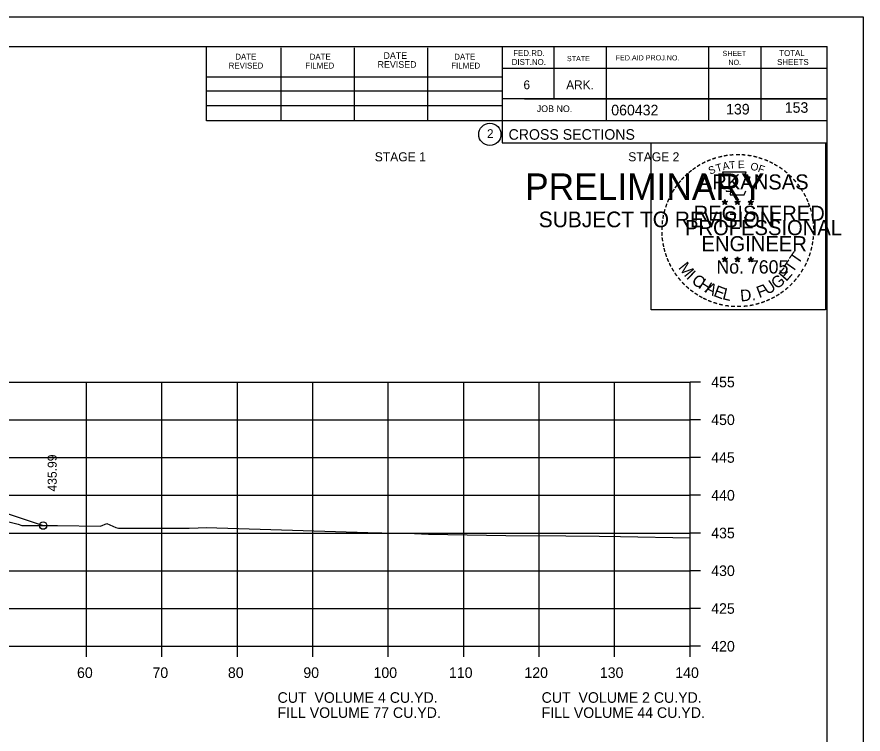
# Model space of a CAD drawing. Extents: x 1538688 to 1540766, y 656250 to 671912.
# Drawn here: x 1538909 to 1539021.1, y 670109.9 to 670204.9 of the extents above; entities that cross this region are included whole.
import ezdxf

# ---------------------------------------------------------------- set-up
doc = ezdxf.new("R2010")
doc.units = 0
for name, color, linetype in [('18', 7, 'Continuous'), ('20', 7, 'Continuous'), ('22', 7, 'Continuous'), ('26', 7, 'Continuous'), ('41', 7, 'Continuous'), ('7', 7, 'Continuous'), ('8', 7, 'Continuous'), ('9', 7, 'Continuous'), ('Borings', 7, 'Continuous'), ('Default', 7, 'Continuous'), ('Horizontal Alignment', 7, 'Continuous'), ('RipRap', 7, 'Continuous')]:
    doc.layers.add(name, color=color, linetype=linetype)

msp = doc.modelspace()

# ---------------------------------------------------------------- linework, layer by layer
at = {"layer": '18'}
msp.add_lwpolyline([(1538906.84, 670138.24), (1538909.12, 670137.66), (1538909.6, 670137.5), (1538911.54, 670137.51), (1538914.32, 670137.49), (1538920.03, 670137.42), (1538920.85, 670137.76), (1538922.06, 670137.22), (1538922.44, 670137.17), (1538923.76, 670137.17), (1538931.78, 670137.13), (1538933, 670137.19), (1538934.05, 670137.22), (1538955.47, 670136.56), (1538959.23, 670136.49), (1538961.66, 670136.46), (1538963.51, 670136.36), (1538973.75, 670136.2), (1538981.71, 670136.12), (1538986.12, 670136.11), (1538988.94, 670136.06), (1538998.18, 670135.89)], dxfattribs=at)
at = {"layer": '20'}
msp.add_lwpolyline([(1538810.32, 670141.48), (1538816.67, 670143.6), (1538821.67, 670143.5), (1538824.67, 670143.44), (1538825.17, 670143.44), (1538825.18, 670142.94), (1538826.18, 670142.96), (1538858.18, 670142.03), (1538890.18, 670141.11), (1538891.18, 670141.09), (1538891.19, 670141.59), (1538891.69, 670141.59), (1538894.69, 670141.65), (1538899.69, 670141.75), (1538912.43, 670137.5)], dxfattribs=at)
at = {"layer": '22'}
for p, q in [((1538718.18, 670156.51), (1538998.18, 670156.51)), ((1538918.18, 670121.51), (1538918.18, 670156.51)), ((1538928.18, 670121.51), (1538928.18, 670156.51)), ((1538938.18, 670121.51), (1538938.18, 670156.51)), ((1538948.18, 670121.51), (1538948.18, 670156.51)), ((1538958.18, 670121.51), (1538958.18, 670156.51)), ((1538968.18, 670121.51), (1538968.18, 670156.51)), ((1538978.18, 670121.51), (1538978.18, 670156.51)), ((1538988.18, 670121.51), (1538988.18, 670156.51)), ((1538998.18, 670121.51), (1538998.18, 670156.51)), ((1538718.18, 670151.51), (1538998.18, 670151.51)), ((1538718.18, 670146.51), (1538998.18, 670146.51)), ((1538718.18, 670141.51), (1538998.18, 670141.51)), ((1538718.18, 670136.51), (1538998.18, 670136.51)), ((1538718.18, 670131.51), (1538998.18, 670131.51)), ((1538718.18, 670126.51), (1538998.18, 670126.51)), ((1538718.18, 670121.51), (1538998.18, 670121.51))]:
    msp.add_line(p, q, dxfattribs=at)
at = {"layer": '26'}
msp.add_line((1538687.78, 670204.87), (1539021.11, 670204.87), dxfattribs=at)
for points in [[(1538687.77, 670204.87), (1539021.11, 670204.87), (1539021.11, 669991.53), (1538687.77, 669991.53)], [(1538993.03, 670188.2), (1539016.13, 670188.2), (1539016.13, 670166.05), (1538993.03, 670166.05)]]:
    msp.add_lwpolyline(points, close=True, dxfattribs=at)
msp.add_circle((1538912.43, 670137.5), 0.5, dxfattribs=at)
at = {"layer": '8'}
for p, q in [((1539002.44, 670180.42), (1539002.79, 670180.31)), ((1539002.44, 670180.42), (1539002.69, 670180.37)), ((1539002.44, 670180.42), (1539002.68, 670180.3)), ((1539002.57, 670180.01), (1539002.79, 670180.31)), ((1539002.57, 670180.01), (1539002.7, 670180.25)), ((1539002.57, 670180.01), (1539002.79, 670180.23)), ((1539002.79, 670180.67), (1539002.75, 670180.42)), ((1539002.79, 670180.31), (1539002.79, 670180.67)), ((1539002.79, 670180.67), (1539002.84, 670180.42)), ((1539003.13, 670180.42), (1539002.79, 670180.31)), ((1539003, 670180.01), (1539002.79, 670180.31)), ((1539003, 670180.01), (1539002.79, 670180.22)), ((1539003.13, 670180.42), (1539002.85, 670180.37)), ((1539003, 670180.01), (1539002.86, 670180.3)), ((1539003.13, 670180.42), (1539002.93, 670180.32)), ((1539004.11, 670180.42), (1539004.46, 670180.31)), ((1539004.11, 670180.42), (1539004.36, 670180.37)), ((1539004.11, 670180.42), (1539004.35, 670180.3)), ((1539004.24, 670180.01), (1539004.46, 670180.31)), ((1539004.24, 670180.01), (1539004.37, 670180.25)), ((1539004.24, 670180.01), (1539004.46, 670180.23)), ((1539004.46, 670180.67), (1539004.42, 670180.42)), ((1539004.46, 670180.31), (1539004.46, 670180.67)), ((1539004.46, 670180.67), (1539004.51, 670180.42)), ((1539004.8, 670180.42), (1539004.46, 670180.31)), ((1539004.67, 670180.01), (1539004.46, 670180.31)), ((1539004.67, 670180.01), (1539004.46, 670180.22)), ((1539004.8, 670180.42), (1539004.52, 670180.37)), ((1539004.67, 670180.01), (1539004.53, 670180.3)), ((1539004.8, 670180.42), (1539004.6, 670180.32)), ((1539005.87, 670180.41), (1539006.22, 670180.3)), ((1539005.87, 670180.41), (1539006.13, 670180.36)), ((1539005.87, 670180.41), (1539006.11, 670180.28)), ((1539006.01, 670180), (1539006.22, 670180.3)), ((1539006.01, 670180), (1539006.13, 670180.24)), ((1539006.01, 670180), (1539006.22, 670180.22)), ((1539006.22, 670180.66), (1539006.18, 670180.41)), ((1539006.22, 670180.3), (1539006.22, 670180.66)), ((1539006.22, 670180.66), (1539006.27, 670180.41)), ((1539006.57, 670180.41), (1539006.22, 670180.3)), ((1539006.43, 670180), (1539006.22, 670180.3)), ((1539006.43, 670180), (1539006.22, 670180.21)), ((1539006.57, 670180.41), (1539006.28, 670180.36)), ((1539006.43, 670180), (1539006.3, 670180.29)), ((1539006.57, 670180.41), (1539006.36, 670180.3)), ((1539002.43, 670172.85), (1539002.78, 670172.73)), ((1539002.43, 670172.85), (1539002.69, 670172.8)), ((1539002.43, 670172.85), (1539002.67, 670172.72)), ((1539002.57, 670172.44), (1539002.78, 670172.73)), ((1539002.57, 670172.44), (1539002.69, 670172.68)), ((1539002.57, 670172.44), (1539002.78, 670172.65)), ((1539002.78, 670173.1), (1539002.74, 670172.85)), ((1539002.78, 670172.73), (1539002.78, 670173.1)), ((1539002.78, 670173.1), (1539002.83, 670172.85)), ((1539003.13, 670172.85), (1539002.78, 670172.73)), ((1539003, 670172.44), (1539002.78, 670172.73)), ((1539003, 670172.44), (1539002.78, 670172.65)), ((1539003.13, 670172.85), (1539002.84, 670172.8)), ((1539003, 670172.44), (1539002.86, 670172.73)), ((1539003.13, 670172.85), (1539002.93, 670172.74)), ((1539004.1, 670172.85), (1539004.45, 670172.73)), ((1539004.1, 670172.85), (1539004.36, 670172.8)), ((1539004.1, 670172.85), (1539004.34, 670172.72)), ((1539004.24, 670172.44), (1539004.45, 670172.73)), ((1539004.24, 670172.44), (1539004.36, 670172.68)), ((1539004.24, 670172.44), (1539004.45, 670172.65)), ((1539004.45, 670173.1), (1539004.41, 670172.85)), ((1539004.45, 670172.73), (1539004.45, 670173.1)), ((1539004.45, 670173.1), (1539004.5, 670172.85)), ((1539004.8, 670172.85), (1539004.45, 670172.73)), ((1539004.67, 670172.44), (1539004.45, 670172.73)), ((1539004.67, 670172.44), (1539004.45, 670172.65)), ((1539004.8, 670172.85), (1539004.51, 670172.8)), ((1539004.67, 670172.44), (1539004.53, 670172.73)), ((1539004.8, 670172.85), (1539004.6, 670172.74)), ((1539005.87, 670172.84), (1539006.22, 670172.72)), ((1539005.87, 670172.84), (1539006.12, 670172.79)), ((1539005.87, 670172.84), (1539006.11, 670172.71)), ((1539006, 670172.43), (1539006.22, 670172.72)), ((1539006, 670172.43), (1539006.13, 670172.67)), ((1539006, 670172.43), (1539006.22, 670172.64)), ((1539006.22, 670173.09), (1539006.18, 670172.84)), ((1539006.22, 670172.72), (1539006.22, 670173.09)), ((1539006.22, 670173.09), (1539006.27, 670172.84)), ((1539006.57, 670172.84), (1539006.22, 670172.72)), ((1539006.43, 670172.43), (1539006.22, 670172.72)), ((1539006.43, 670172.43), (1539006.22, 670172.64)), ((1539006.57, 670172.84), (1539006.28, 670172.79)), ((1539006.43, 670172.43), (1539006.3, 670172.72)), ((1539006.57, 670172.84), (1539006.36, 670172.73))]:
    msp.add_line(p, q, dxfattribs=at)
for points in [[(1539002.48, 670184.3), (1539002.75, 670183.47)], [(1539005.99, 670183.37), (1539006.13, 670183.66), (1539005.45, 670183.63), (1539005.6, 670184.3), (1539002.48, 670184.3)], [(1539002.97, 670181.87), (1539002.97, 670181.79), (1539003.53, 670181.77), (1539003.48, 670181.29), (1539005.35, 670181.29), (1539005.55, 670181.83)], [(1539002.79, 670180.67), (1539003, 670180.01), (1539002.44, 670180.42), (1539003.13, 670180.42), (1539002.57, 670180.01), (1539002.79, 670180.67)], [(1539004.46, 670180.67), (1539004.67, 670180.01), (1539004.11, 670180.42), (1539004.8, 670180.42), (1539004.24, 670180.01), (1539004.46, 670180.67)], [(1539006.22, 670180.66), (1539006.43, 670180), (1539005.87, 670180.41), (1539006.57, 670180.41), (1539006.01, 670180), (1539006.22, 670180.66)], [(1539002.78, 670173.1), (1539003, 670172.44), (1539002.43, 670172.85), (1539003.13, 670172.85), (1539002.57, 670172.44), (1539002.78, 670173.1)], [(1539004.45, 670173.1), (1539004.67, 670172.44), (1539004.1, 670172.85), (1539004.8, 670172.85), (1539004.24, 670172.44), (1539004.45, 670173.1)], [(1539006.22, 670173.09), (1539006.43, 670172.43), (1539005.87, 670172.84), (1539006.57, 670172.84), (1539006, 670172.43), (1539006.22, 670173.09)]]:
    msp.add_lwpolyline(points, dxfattribs=at)
for centre, radius in [((1539002.79, 670180.31), 0.172), ((1539002.79, 670180.31), 0.145), ((1539002.79, 670180.31), 0.116), ((1539002.79, 670180.31), 0.0991), ((1539002.79, 670180.31), 0.0747), ((1539002.79, 670180.31), 0.0495), ((1539002.79, 670180.31), 0.0296), ((1539004.46, 670180.31), 0.172), ((1539004.46, 670180.31), 0.145), ((1539004.46, 670180.31), 0.116), ((1539004.46, 670180.31), 0.0991), ((1539004.46, 670180.31), 0.0747), ((1539004.46, 670180.31), 0.0495), ((1539004.46, 670180.31), 0.0296), ((1539006.22, 670180.3), 0.172), ((1539006.22, 670180.3), 0.145), ((1539006.22, 670180.3), 0.116), ((1539006.22, 670180.3), 0.0991), ((1539006.22, 670180.3), 0.0747), ((1539006.22, 670180.3), 0.0495), ((1539006.22, 670180.3), 0.0296), ((1539002.78, 670172.73), 0.172), ((1539002.78, 670172.73), 0.145), ((1539002.78, 670172.73), 0.116), ((1539002.78, 670172.73), 0.0991), ((1539002.78, 670172.73), 0.0747), ((1539002.78, 670172.73), 0.0495), ((1539002.78, 670172.73), 0.0296), ((1539004.45, 670172.73), 0.172), ((1539004.45, 670172.73), 0.145), ((1539004.45, 670172.73), 0.116), ((1539004.45, 670172.73), 0.0991), ((1539004.45, 670172.73), 0.0747), ((1539004.45, 670172.73), 0.0495), ((1539004.45, 670172.73), 0.0296), ((1539006.22, 670172.72), 0.172), ((1539006.22, 670172.72), 0.145), ((1539006.22, 670172.72), 0.116), ((1539006.22, 670172.72), 0.0991), ((1539006.22, 670172.72), 0.0747), ((1539006.22, 670172.72), 0.0495), ((1539006.22, 670172.72), 0.0296)]:
    msp.add_circle(centre, radius, dxfattribs=at)
at = {"layer": 'Borings'}
for p, q in [((1538998.18, 670121.51), (1538998.18, 670156.51)), ((1538999.58, 670156.51), (1538998.18, 670156.51)), ((1538999.58, 670151.51), (1538998.18, 670151.51)), ((1538999.58, 670146.51), (1538998.18, 670146.51)), ((1538999.58, 670141.51), (1538998.18, 670141.51)), ((1538999.58, 670136.51), (1538998.18, 670136.51)), ((1538999.58, 670131.51), (1538998.18, 670131.51)), ((1538999.58, 670126.51), (1538998.18, 670126.51)), ((1538718.18, 670121.51), (1538998.18, 670121.51)), ((1538918.18, 670120.11), (1538918.18, 670121.51)), ((1538928.18, 670120.11), (1538928.18, 670121.51)), ((1538938.18, 670120.11), (1538938.18, 670121.51)), ((1538948.18, 670120.11), (1538948.18, 670121.51)), ((1538958.18, 670120.11), (1538958.18, 670121.51)), ((1538968.18, 670120.11), (1538968.18, 670121.51)), ((1538978.18, 670120.11), (1538978.18, 670121.51)), ((1538988.18, 670120.11), (1538988.18, 670121.51)), ((1538998.18, 670120.11), (1538998.18, 670121.51)), ((1538999.58, 670121.51), (1538998.18, 670121.51))]:
    msp.add_line(p, q, dxfattribs=at)
at = {"layer": 'RipRap'}
for p, q in [((1538700.18, 670200.97), (1539016.36, 670200.97)), ((1538934.1, 670191.09), (1538934.1, 670200.97)), ((1538943.96, 670191.09), (1538943.96, 670200.77)), ((1538953.72, 670191.09), (1538953.72, 670200.77)), ((1538963.4, 670191.09), (1538963.4, 670200.77)), ((1538973.26, 670200.97), (1538973.26, 670188.17)), ((1538980.1, 670200.97), (1538980.1, 670194.03)), ((1538987.04, 670200.97), (1538987.04, 670191.09)), ((1539000.62, 670200.97), (1539000.62, 670191.09)), ((1539007.56, 670200.97), (1539007.56, 670191.09)), ((1539016.36, 669995.51), (1539016.36, 670200.97)), ((1539016.36, 670198.03), (1538973.26, 670198.03)), ((1539016.36, 670198.05), (1539016.36, 670198.05)), ((1538934.1, 670196.95), (1538973.26, 670196.95)), ((1538934.1, 670195.09), (1538973.26, 670195.09)), ((1539016.36, 670194.03), (1538973.26, 670194.03)), ((1538976.22, 670194.03), (1539016.36, 670194.03)), ((1538934.1, 670191.09), (1538934.1, 670193.15)), ((1538934.1, 670193.15), (1538973.26, 670193.15)), ((1539016.36, 670191.09), (1538934.1, 670191.09)), ((1538973.26, 670188.17), (1539016.36, 670188.17))]:
    msp.add_line(p, q, dxfattribs=at)
msp.add_circle((1538971.64, 670189.31), 1.47, dxfattribs=at)

# ---------------------------------------------------------------- texts
at = {"layer": '41'}
msp.add_text('435.99', height=1.2, rotation=90, dxfattribs=at).set_placement((1538914.23, 670142))
at = {"layer": '7'}
for s, p in [('153', (1539010.73, 670192.17)), ('139', (1539002.95, 670191.95))]:
    msp.add_text(s, height=1.4, dxfattribs=at).set_placement(p)
at = {"layer": '8'}
for s, height, rotation, p in [('-', 1.6, 5.8968, (1539003.38, 670185.94)), ('-', 1.6, 0.1862, (1539004.16, 670186.01)), ('-', 1.6, 357.743, (1539004.88, 670186)), ('-', 1.6, 28.7918, (1538999.96, 670184.84)), ('-', 1.6, 24.3072, (1539000.59, 670185.15)), ('-', 1.6, 19.1761, (1539001.23, 670185.42)), ('-', 1.6, 13.6301, (1539001.98, 670185.66)), ('A', 1, 11.2132, (1539002.57, 670184.56)), ('-', 1.6, 10.2193, (1539002.66, 670185.83)), ('T', 1, 6.0228, (1539003.42, 670184.72)), ('E', 1, 0.8323, (1539004.53, 670184.83)), ('-', 1.6, 352.1617, (1539005.62, 670185.94)), ('O', 1, 350.4515, (1539006.13, 670184.62)), ('-', 1.6, 347.2049, (1539006.34, 670185.83)), ('-', 1.6, 342.3362, (1539006.98, 670185.67)), ('-', 1.6, 337.8551, (1539007.71, 670185.45)), ('-', 1.6, 334.1211, (1539008.34, 670185.18)), ('-', 1.6, 38.9507, (1538998.31, 670183.69)), ('-', 1.6, 36.2317, (1538998.79, 670184.07)), ('-', 1.6, 34.0636, (1538999.36, 670184.47)), ('S', 1, 21.594, (1539000.83, 670183.97)), ('T', 1, 16.4036, (1539001.75, 670184.31)), ('F', 1, 340.0707, (1539007.09, 670184.39)), ('-', 1.6, 329.6409, (1539008.92, 670184.89)), ('-', 1.6, 325.8627, (1539009.57, 670184.53)), ('-', 1.6, 320.5297, (1539010.18, 670184.11)), ('-', 1.6, 48.423, (1538997.43, 670182.8)), ('-', 1.6, 42.9622, (1538997.88, 670183.28)), ('ARKANSAS', 2, 360, (1538999.33, 670182.01)), ('-', 1.6, 315.5786, (1539010.77, 670183.62)), ('-', 1.6, 309.8797, (1539011.34, 670183.07)), ('-', 1.6, 54.2325, (1538996.61, 670181.75)), ('-', 1.6, 50.6142, (1538997.03, 670182.31)), ('-', 1.6, 306.6522, (1539011.87, 670182.47)), ('-', 1.6, 62.8713, (1538995.97, 670180.61)), ('-', 1.6, 58.0706, (1538996.29, 670181.22)), ('-', 1.4, 303.6753, (1539012.35, 670181.9)), ('-', 1.6, 299.6684, (1539012.67, 670181.29)), ('-', 1.6, 72.3945, (1538995.5, 670179.36)), ('-', 1.6, 67.7743, (1538995.72, 670179.99)), ('DWB', 0.01, 360, (1539002.77, 670180.3)), ('DWB', 0.01, 360, (1539004.44, 670180.3)), ('DWB', 0.01, 360, (1539006.21, 670180.29)), ('-', 1.6, 294.6628, (1539013, 670180.68)), ('-', 1.6, 290.5728, (1539013.25, 670180.1)), ('-', 1.6, 75.461, (1538995.3, 670178.65)), ('REGISTERED', 2, 360, (1538998.65, 670177.86)), ('-', 1.6, 285.1233, (1539013.49, 670179.52)), ('-', 1.6, 85.1863, (1538995.09, 670177.25)), ('-', 1.6, 81.2013, (1538995.17, 670177.94)), ('PROFESSIONAL', 2, 360, (1538997.51, 670175.96)), ('-', 1.6, 280.5493, (1539013.69, 670178.78)), ('-', 1.6, 276.5962, (1539013.85, 670178.01)), ('-', 1.6, 89.0622, (1538995.07, 670176.55)), ('-', 1.6, 274.3301, (1539013.91, 670177.29)), ('-', 1.6, 94.1959, (1538995.1, 670175.82)), ('-', 1.6, 98.9479, (1538995.17, 670175.15)), ('ENGINEER', 2, 360, (1538999.69, 670173.83)), ('-', 1.6, 263.5172, (1539013.93, 670175.99)), ('-', 1.6, 269.9407, (1539013.94, 670176.66)), ('-', 1.6, 101.7149, (1538995.31, 670174.42)), ('-', 1.6, 255.7626, (1539013.74, 670174.66)), ('-', 1.6, 260.9953, (1539013.85, 670175.34)), ('-', 1.6, 105.4578, (1538995.47, 670173.83)), ('-', 1.6, 109.0874, (1538995.69, 670173.19)), ('T', 1.54, 55.055, (1539012.5, 670172)), ('-', 1.6, 252.8681, (1539013.56, 670173.94)), ('-', 1.6, 114.0643, (1538995.94, 670172.6)), ('-', 1.6, 115.7289, (1538996.24, 670171.98)), ('M', 1.54, 308.9175, (1538996.55, 670171.63)), ('No. 7605', 1.757, 360, (1539001.67, 670170.88)), ('DWB', 0.01, 360, (1539002.77, 670172.73)), ('DWB', 0.01, 360, (1539004.44, 670172.73)), ('DWB', 0.01, 360, (1539006.2, 670172.72)), ('T', 1.54, 55.055, (1539011.77, 670170.88)), ('-', 1.6, 244.6197, (1539013.08, 670172.64)), ('-', 1.6, 247.8887, (1539013.34, 670173.27)), ('-', 1.6, 120.4471, (1538996.6, 670171.39)), ('-', 1.6, 125.8934, (1538997, 670170.83)), ('I', 1.54, 316.4636, (1538997.6, 670170.31)), ('E', 1.54, 48.7313, (1539010.93, 670169.75)), ('-', 1.6, 239.0712, (1539012.68, 670171.89)), ('-', 1.6, 130.7181, (1538997.47, 670170.28)), ('C', 1.54, 324.0197, (1538998.27, 670169.68)), ('H', 1.54, 327.5342, (1538999.18, 670169.03)), ('U', 1.54, 34.4052, (1539008.47, 670168)), ('G', 1.54, 38.2173, (1539009.67, 670168.73)), ('-', 1.6, 231.2538, (1539011.85, 670170.67)), ('-', 1.6, 233.8452, (1539012.28, 670171.23)), ('-', 1.6, 134.2238, (1538997.98, 670169.74)), ('-', 1.6, 138.9338, (1538998.51, 670169.27)), ('-', 1.6, 144.6463, (1538999.06, 670168.87)), ('A', 1.54, 332.5513, (1539000.03, 670168.49)), ('E', 1.54, 339.2068, (1539001.19, 670167.93)), ('L', 1.54, 346.2929, (1539002.38, 670167.5)), ('D.', 1.54, 5.2602, (1539004.89, 670167.17)), ('F', 1.54, 20.8202, (1539007.34, 670167.61)), ('-', 1.6, 221.0851, (1539010.85, 670169.59)), ('-', 1.6, 225.7653, (1539011.37, 670170.1)), ('-', 1.6, 148.0898, (1538999.63, 670168.5)), ('-', 1.6, 151.5704, (1539000.2, 670168.17)), ('-', 1.6, 154.6002, (1539000.73, 670167.92)), ('-', 1.6, 207.3568, (1539009.21, 670168.39)), ('-', 1.6, 212.2491, (1539009.77, 670168.74)), ('-', 1.6, 215.7363, (1539010.3, 670169.12)), ('-', 1.6, 158.5612, (1539001.35, 670167.67)), ('-', 1.6, 162.7983, (1539002.04, 670167.46)), ('-', 1.6, 167.5555, (1539002.75, 670167.29)), ('-', 1.6, 173.1155, (1539003.52, 670167.18)), ('-', 1.6, 176.5183, (1539004.27, 670167.13)), ('-', 1.6, 181.5918, (1539005.02, 670167.15)), ('-', 1.6, 185.8167, (1539005.83, 670167.22)), ('-', 1.6, 191.2858, (1539006.56, 670167.36)), ('-', 1.6, 195.4743, (1539007.29, 670167.56)), ('-', 1.6, 200.7184, (1539007.97, 670167.8)), ('-', 1.6, 204.2516, (1539008.59, 670168.07))]:
    msp.add_text(s, height=height, rotation=rotation, dxfattribs=at).set_placement(p)
at = {"layer": '9'}
for s, height, p in [('PRELIMINARY', 3.5, (1538976.31, 670180.64)), ('DWB', 0.01, (1538977.06, 670182.48)), ('SUBJECT TO REVISION', 2.0751, (1538978.12, 670177.01))]:
    msp.add_text(s, height=height, rotation=360, dxfattribs=at).set_placement(p)
at = {"layer": 'Default'}
for s, p in [('STAGE 1', (1538956.38, 670185.74)), ('STAGE 2', (1538989.98, 670185.74))]:
    msp.add_text(s, height=1.2, dxfattribs=at).set_placement(p)
at = {"layer": 'Horizontal Alignment'}
for s, p in [('455', (1539000.98, 670155.81)), ('450', (1539000.98, 670150.81)), ('445', (1539000.98, 670145.81)), ('440', (1539000.98, 670140.81)), ('435', (1539000.98, 670135.81)), ('430', (1539000.98, 670130.81)), ('425', (1539000.98, 670125.81)), ('420', (1539000.98, 670120.81)), ('60', (1538916.92, 670117.31)), ('70', (1538926.92, 670117.31)), ('80', (1538936.92, 670117.31)), ('90', (1538946.92, 670117.31)), ('100', (1538956.22, 670117.31)), ('110', (1538966.22, 670117.31)), ('120', (1538976.22, 670117.31)), ('130', (1538986.22, 670117.31)), ('140', (1538996.22, 670117.31)), ('CUT  VOLUME 4 CU.YD.', (1538943.5, 670114.02)), ('CUT  VOLUME 2 CU.YD.', (1538978.5, 670114.02)), ('FILL VOLUME 77 CU.YD.', (1538943.5, 670112.02)), ('FILL VOLUME 44 CU.YD.', (1538978.5, 670112.02))]:
    msp.add_text(s, height=1.4, dxfattribs=at).set_placement(p)
at = {"layer": 'RipRap'}
for s, height, p in [('DATE', 0.879, (1538957.54, 670199.31)), ('FED.RD.', 0.782, (1538974.74, 670199.69)), ('SHEET', 0.684, (1539002.48, 670199.69)), ('TOTAL', 0.782, (1539010, 670199.69)), ('DATE', 0.782, (1538937.9, 670199.21)), ('DATE', 0.782, (1538947.76, 670199.21)), ('DATE', 0.782, (1538966.92, 670199.21)), ('DIST.NO.', 0.782, (1538974.54, 670198.51)), ('STATE', 0.684, (1538981.86, 670199.01)), ('FED.AID PROJ.NO.', 0.684, (1538988.32, 670199.11)), ('NO.', 0.684, (1539003.26, 670198.51)), ('SHEETS', 0.782, (1539009.72, 670198.51)), ('REVISED', 0.782, (1538937.02, 670198.03)), ('FILMED', 0.782, (1538947.18, 670198.03)), ('REVISED', 0.879, (1538956.76, 670198.13)), ('FILMED', 0.782, (1538966.52, 670198.03)), ('6', 1.17, (1538976.1, 670195.29)), ('ARK.', 1.172, (1538981.76, 670195.29)), ('JOB NO.', 0.879, (1538977.86, 670192.27)), ('060432', 1.4, (1538987.73, 670191.83)), ('2', 1.17, (1538971.26, 670188.82)), ('CROSS SECTIONS', 1.4, (1538974.12, 670188.6))]:
    msp.add_text(s, height=height, rotation=360, dxfattribs=at).set_placement(p)

doc.saveas('drawing.dxf')
